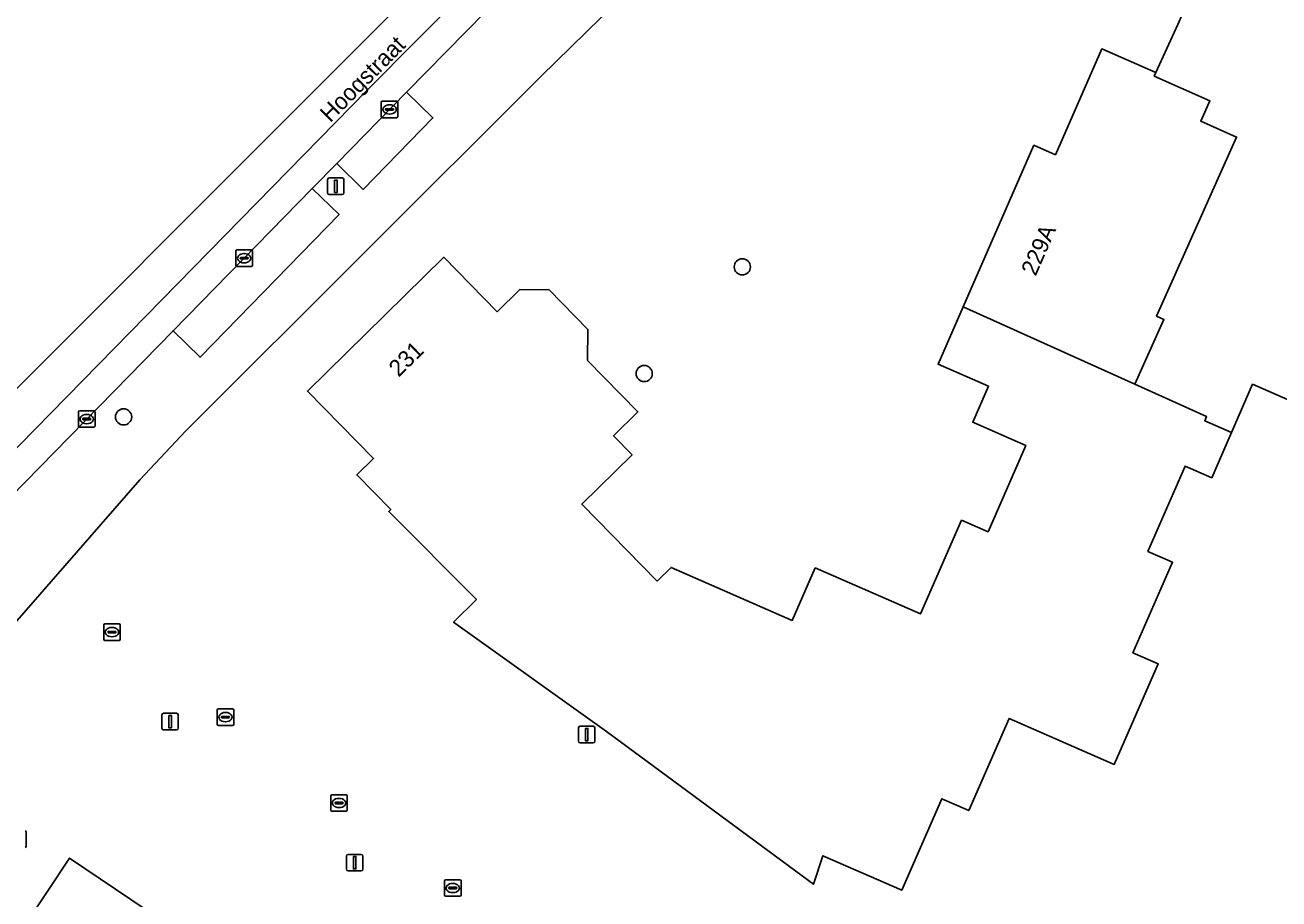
# Model space of a CAD drawing. Extents: x 160349 to 161355, y 381727 to 382854.
# Drawn here: x 160405.1 to 160480.7, y 382091.3 to 382144 of the extents above; entities that cross this region are included whole.
import ezdxf

# ---------------------------------------------------------------- set-up
doc = ezdxf.new("R2010")
doc.units = 0
for name, color, linetype in [('IMGEO_Boom', 7, 'Continuous'), ('IMGEO_Erf', 7, 'Continuous'), ('IMGEO_Kolk', 7, 'Continuous'), ('IMGEO_Lichtmast', 7, 'Continuous'), ('IMGEO_Openbare_ruimte_label', 7, 'Continuous'), ('IMGEO_Pand', 7, 'Continuous'), ('IMGEO_Pand_nummerreeks', 7, 'Continuous'), ('IMGEO_Parkeervlak_open', 7, 'Continuous'), ('IMGEO_Rijbaan_lokaal_gesloten', 7, 'Continuous'), ('IMGEO_Rijbaan_lokaal_open', 7, 'Continuous'), ('IMGEO_Voetpad_open', 7, 'Continuous')]:
    doc.layers.add(name, color=color, linetype=linetype)

msp = doc.modelspace()

# ---------------------------------------------------------------- linework, layer by layer
at = {"layer": 'IMGEO_Boom'}
for centre in [(160448.315, 382129.404), (160442.398, 382122.97), (160410.993, 382120.358)]:
    msp.add_circle(centre, 0.489, dxfattribs=at)
at = {"layer": 'IMGEO_Erf'}
for points in [[(160481.828, 382188.002), (160442.501, 382147.099), (160436.177, 382140.906), (160414.747, 382119.51), (160411.966, 382116.562), (160403.61, 382106.983), (160399.063, 382101.977), (160394.41, 382096.662), (160404.73, 382089.236), (160405.11, 382089.807), (160407.736, 382093.752), (160417.915, 382086.892), (160417.702, 382086.577), (160447.683, 382064.351), (160432.148, 382043.338)], [(160485.098, 382119.701), (160479.101, 382122.324), (160477.825, 382119.406), (160476.635, 382116.686), (160475.029, 382117.389), (160472.778, 382112.244), (160474.267, 382111.593), (160471.877, 382106.129), (160473.404, 382105.461), (160470.752, 382099.396), (160464.403, 382102.173), (160461.973, 382096.619), (160460.343, 382097.332), (160457.929, 382091.812), (160453.18, 382093.889), (160452.608, 382092.174), (160452.312, 382092.392), (160440.13, 382101.384), (160430.897, 382107.973), (160432.278, 382109.34), (160426.99, 382114.645), (160427.111, 382114.764), (160425.055, 382116.859), (160426.069, 382117.854), (160422.083, 382121.916), (160430.305, 382129.984), (160433.531, 382126.696), (160434.9, 382128.039), (160436.657, 382128.023), (160439.003, 382125.632), (160438.985, 382123.751), (160442.021, 382120.657), (160440.546, 382119.209), (160441.662, 382118.072), (160438.63, 382115.096), (160443.183, 382110.457), (160444.019, 382111.278), (160451.324, 382108.083), (160452.712, 382111.254), (160459.074, 382108.471), (160461.547, 382114.126), (160463.139, 382113.43), (160465.418, 382118.64), (160462.216, 382120.041), (160463.161, 382122.2), (160460.124, 382123.528), (160461.641, 382126.997), (160465.901, 382136.735), (160467.204, 382136.165), (160469.995, 382142.546), (160473.257, 382141.119), (160474.597, 382144.015)]]:
    msp.add_lwpolyline(points, dxfattribs=at)
at = {"layer": 'IMGEO_Kolk'}
for p, q in [((160426.538, 382138.474), (160426.538, 382139.326)), ((160426.613, 382139.4), (160427.465, 382139.4)), ((160427.026, 382139.18), (160427.051, 382139.18)), ((160427.539, 382139.326), (160427.539, 382138.474)), ((160427.465, 382138.4), (160426.613, 382138.4)), ((160426.797, 382138.894), (160426.797, 382138.906)), ((160427.235, 382138.857), (160426.837, 382138.857)), ((160426.84, 382138.943), (160427.238, 382138.943)), ((160427.049, 382138.62), (160427.024, 382138.62)), ((160427.281, 382138.906), (160427.281, 382138.894)), ((160417.765, 382129.497), (160417.765, 382130.349)), ((160417.84, 382130.423), (160418.692, 382130.423)), ((160418.253, 382130.203), (160418.278, 382130.203)), ((160418.766, 382130.349), (160418.766, 382129.497)), ((160418.692, 382129.423), (160417.84, 382129.423)), ((160418.024, 382129.917), (160418.024, 382129.929)), ((160418.462, 382129.88), (160418.064, 382129.88)), ((160418.067, 382129.966), (160418.465, 382129.966)), ((160418.276, 382129.643), (160418.251, 382129.643)), ((160418.508, 382129.929), (160418.508, 382129.917)), ((160408.269, 382119.801), (160408.269, 382120.653)), ((160408.344, 382120.727), (160409.196, 382120.727)), ((160408.528, 382120.221), (160408.528, 382120.233)), ((160408.571, 382120.27), (160408.969, 382120.27)), ((160408.757, 382120.507), (160408.782, 382120.507)), ((160409.012, 382120.233), (160409.012, 382120.221)), ((160409.27, 382120.653), (160409.27, 382119.801)), ((160409.196, 382119.727), (160408.344, 382119.727)), ((160408.966, 382120.184), (160408.568, 382120.184)), ((160408.78, 382119.947), (160408.755, 382119.947)), ((160409.792, 382106.952), (160409.792, 382107.804)), ((160409.867, 382107.878), (160410.719, 382107.878)), ((160410.051, 382107.372), (160410.051, 382107.384)), ((160410.094, 382107.421), (160410.492, 382107.421)), ((160410.28, 382107.658), (160410.305, 382107.658)), ((160410.535, 382107.384), (160410.535, 382107.372)), ((160410.793, 382107.804), (160410.793, 382106.952)), ((160410.719, 382106.878), (160409.867, 382106.878)), ((160410.489, 382107.335), (160410.091, 382107.335)), ((160410.303, 382107.098), (160410.278, 382107.098)), ((160416.637, 382101.827), (160416.637, 382102.679)), ((160416.712, 382102.753), (160417.564, 382102.753)), ((160416.896, 382102.247), (160416.896, 382102.259)), ((160417.334, 382102.21), (160416.936, 382102.21)), ((160416.939, 382102.296), (160417.337, 382102.296)), ((160417.125, 382102.533), (160417.15, 382102.533)), ((160417.38, 382102.259), (160417.38, 382102.247)), ((160417.638, 382102.679), (160417.638, 382101.827)), ((160417.564, 382101.753), (160416.712, 382101.753)), ((160417.148, 382101.973), (160417.123, 382101.973)), ((160423.564, 382097.574), (160424.416, 382097.574)), ((160423.489, 382096.648), (160423.489, 382097.5)), ((160423.748, 382097.068), (160423.748, 382097.08)), ((160424.186, 382097.031), (160423.788, 382097.031)), ((160423.791, 382097.117), (160424.189, 382097.117)), ((160424, 382096.794), (160423.975, 382096.794)), ((160423.977, 382097.354), (160424.002, 382097.354)), ((160424.232, 382097.08), (160424.232, 382097.068)), ((160424.49, 382097.5), (160424.49, 382096.648)), ((160424.416, 382096.574), (160423.564, 382096.574)), ((160405.125, 382095.316), (160405.125, 382094.464)), ((160430.349, 382091.521), (160430.349, 382092.373)), ((160430.424, 382092.447), (160431.276, 382092.447)), ((160431.35, 382092.373), (160431.35, 382091.521)), ((160430.608, 382091.941), (160430.608, 382091.953)), ((160431.046, 382091.904), (160430.648, 382091.904)), ((160430.651, 382091.99), (160431.049, 382091.99)), ((160430.86, 382091.667), (160430.835, 382091.667)), ((160430.837, 382092.227), (160430.862, 382092.227)), ((160431.092, 382091.953), (160431.092, 382091.941)), ((160431.276, 382091.447), (160430.424, 382091.447))]:
    msp.add_line(p, q, dxfattribs=at)
for points in [[(160426.538, 382138.474), (160426.538, 382139.326)], [(160426.613, 382139.4), (160427.465, 382139.4)], [(160427.539, 382139.326), (160427.539, 382138.474)], [(160427.465, 382138.4), (160426.613, 382138.4)], [(160417.765, 382129.497), (160417.765, 382130.349)], [(160417.84, 382130.423), (160418.692, 382130.423)], [(160418.766, 382130.349), (160418.766, 382129.497)], [(160418.692, 382129.423), (160417.84, 382129.423)], [(160408.269, 382119.801), (160408.269, 382120.653)], [(160408.344, 382120.727), (160409.196, 382120.727)], [(160409.27, 382120.653), (160409.27, 382119.801)], [(160409.196, 382119.727), (160408.344, 382119.727)], [(160409.792, 382106.952), (160409.792, 382107.804)], [(160409.867, 382107.878), (160410.719, 382107.878)], [(160410.793, 382107.804), (160410.793, 382106.952)], [(160410.719, 382106.878), (160409.867, 382106.878)], [(160416.637, 382101.827), (160416.637, 382102.679)], [(160416.712, 382102.753), (160417.564, 382102.753)], [(160417.638, 382102.679), (160417.638, 382101.827)], [(160417.564, 382101.753), (160416.712, 382101.753)], [(160423.564, 382097.574), (160424.416, 382097.574)], [(160423.489, 382096.648), (160423.489, 382097.5)], [(160424.49, 382097.5), (160424.49, 382096.648)], [(160424.416, 382096.574), (160423.564, 382096.574)], [(160405.125, 382095.316), (160405.125, 382094.464)], [(160430.349, 382091.521), (160430.349, 382092.373)], [(160430.424, 382092.447), (160431.276, 382092.447)], [(160431.35, 382092.373), (160431.35, 382091.521)], [(160431.276, 382091.447), (160430.424, 382091.447)]]:
    msp.add_lwpolyline(points, dxfattribs=at)
for centre, radius, start, end in [((160426.615, 382139.324), 0.0765, 91.55205, 178.44795), ((160426.615, 382139.324), 0.0765, 91.55205, 178.44795), ((160427.463, 382139.324), 0.0765, 1.55205, 88.44795), ((160427.463, 382139.324), 0.0765, 1.55205, 88.44795), ((160426.615, 382138.476), 0.0765, 181.55205, 268.44795), ((160426.615, 382138.476), 0.0765, 181.55205, 268.44795), ((160426.837, 382138.903), 0.0403, 85.87752, 175.75265), ((160426.834, 382138.893), 0.0366, 178.93798, 274.71019), ((160427.238, 382138.9), 0.043, 264.86636, 352.45326), ((160427.242, 382138.905), 0.0386, 1.73085, 96.63898), ((160427.463, 382138.476), 0.0765, 271.55205, 358.44795), ((160427.463, 382138.476), 0.0765, 271.55205, 358.44795), ((160417.842, 382130.347), 0.0765, 91.55205, 178.44795), ((160417.842, 382130.347), 0.0765, 91.55205, 178.44795), ((160418.69, 382130.347), 0.0765, 1.55205, 88.44795), ((160418.69, 382130.347), 0.0765, 1.55205, 88.44795), ((160417.842, 382129.499), 0.0765, 181.55205, 268.44795), ((160417.842, 382129.499), 0.0765, 181.55205, 268.44795), ((160418.064, 382129.926), 0.0403, 85.87752, 175.75265), ((160418.061, 382129.916), 0.0366, 178.93798, 274.71019), ((160418.465, 382129.923), 0.043, 264.86636, 352.45326), ((160418.469, 382129.928), 0.0386, 1.73085, 96.63898), ((160418.69, 382129.499), 0.0765, 271.55205, 358.44795), ((160418.69, 382129.499), 0.0765, 271.55205, 358.44795), ((160408.346, 382120.651), 0.0765, 91.55205, 178.44795), ((160408.346, 382120.651), 0.0765, 91.55205, 178.44795), ((160408.568, 382120.23), 0.0403, 85.87752, 175.75265), ((160408.973, 382120.232), 0.0386, 1.73085, 96.63898), ((160409.194, 382120.651), 0.0765, 1.55205, 88.44795), ((160409.194, 382120.651), 0.0765, 1.55205, 88.44795), ((160408.346, 382119.803), 0.0765, 181.55205, 268.44795), ((160408.346, 382119.803), 0.0765, 181.55205, 268.44795), ((160408.565, 382120.22), 0.0366, 178.93798, 274.71019), ((160408.969, 382120.227), 0.043, 264.86636, 352.45326), ((160409.194, 382119.803), 0.0765, 271.55205, 358.44795), ((160409.194, 382119.803), 0.0765, 271.55205, 358.44795), ((160409.869, 382107.802), 0.0765, 91.55205, 178.44795), ((160409.869, 382107.802), 0.0765, 91.55205, 178.44795), ((160410.091, 382107.381), 0.0403, 85.87752, 175.75265), ((160410.496, 382107.383), 0.0386, 1.73085, 96.63898), ((160410.717, 382107.802), 0.0765, 1.55205, 88.44795), ((160410.717, 382107.802), 0.0765, 1.55205, 88.44795), ((160409.869, 382106.954), 0.0765, 181.55205, 268.44795), ((160409.869, 382106.954), 0.0765, 181.55205, 268.44795), ((160410.088, 382107.371), 0.0366, 178.93798, 274.71019), ((160410.492, 382107.378), 0.043, 264.86636, 352.45326), ((160410.717, 382106.954), 0.0765, 271.55205, 358.44795), ((160410.717, 382106.954), 0.0765, 271.55205, 358.44795), ((160416.714, 382102.677), 0.0765, 91.55205, 178.44795), ((160416.714, 382102.677), 0.0765, 91.55205, 178.44795), ((160416.936, 382102.256), 0.0403, 85.87752, 175.75265), ((160416.933, 382102.246), 0.0366, 178.93798, 274.71019), ((160417.337, 382102.253), 0.043, 264.86636, 352.45326), ((160417.341, 382102.258), 0.0386, 1.73085, 96.63898), ((160417.562, 382102.677), 0.0765, 1.55205, 88.44795), ((160417.562, 382102.677), 0.0765, 1.55205, 88.44795), ((160416.714, 382101.829), 0.0765, 181.55205, 268.44795), ((160416.714, 382101.829), 0.0765, 181.55205, 268.44795), ((160417.562, 382101.829), 0.0765, 271.55205, 358.44795), ((160417.562, 382101.829), 0.0765, 271.55205, 358.44795), ((160423.566, 382097.498), 0.0765, 91.55205, 178.44795), ((160423.566, 382097.498), 0.0765, 91.55205, 178.44795), ((160424.414, 382097.498), 0.0765, 1.55205, 88.44795), ((160424.414, 382097.498), 0.0765, 1.55205, 88.44795), ((160423.788, 382097.077), 0.0403, 85.87752, 175.75265), ((160423.785, 382097.067), 0.0366, 178.93798, 274.71019), ((160424.189, 382097.074), 0.043, 264.86636, 352.45326), ((160424.193, 382097.079), 0.0386, 1.73085, 96.63898), ((160423.566, 382096.65), 0.0765, 181.55205, 268.44795), ((160423.566, 382096.65), 0.0765, 181.55205, 268.44795), ((160424.414, 382096.65), 0.0765, 271.55205, 358.44795), ((160424.414, 382096.65), 0.0765, 271.55205, 358.44795), ((160405.049, 382095.314), 0.0765, 1.55205, 88.44795), ((160405.049, 382095.314), 0.0765, 1.55205, 88.44795), ((160405.049, 382094.466), 0.0765, 271.55205, 358.44795), ((160405.049, 382094.466), 0.0765, 271.55205, 358.44795), ((160430.426, 382092.371), 0.0765, 91.55205, 178.44795), ((160430.426, 382092.371), 0.0765, 91.55205, 178.44795), ((160431.274, 382092.371), 0.0765, 1.55205, 88.44795), ((160431.274, 382092.371), 0.0765, 1.55205, 88.44795), ((160430.426, 382091.523), 0.0765, 181.55205, 268.44795), ((160430.426, 382091.523), 0.0765, 181.55205, 268.44795), ((160430.648, 382091.95), 0.0403, 85.87752, 175.75265), ((160430.645, 382091.94), 0.0366, 178.93798, 274.71019), ((160431.049, 382091.947), 0.043, 264.86636, 352.45326), ((160431.053, 382091.952), 0.0386, 1.73085, 96.63898), ((160431.274, 382091.523), 0.0765, 271.55205, 358.44795), ((160431.274, 382091.523), 0.0765, 271.55205, 358.44795)]:
    msp.add_arc(centre, radius, start, end, dxfattribs=at)
for centre, major_axis, ratio, start_param, end_param in [((160427.025, 382138.9), (-0.387, 0.002), 0.722429, 4.712389, 7.853982), ((160427.05, 382138.9), (-0.39, 0.002), 0.717154, 1.570796, 4.712389), ((160418.252, 382129.923), (-0.387, 0.002), 0.722429, 4.712389, 7.853982), ((160418.277, 382129.923), (-0.39, 0.002), 0.717154, 1.570796, 4.712389), ((160408.756, 382120.227), (-0.387, 0.002), 0.722429, 4.712389, 7.853982), ((160408.781, 382120.227), (-0.39, 0.002), 0.717154, 1.570796, 4.712389), ((160410.279, 382107.378), (-0.387, 0.002), 0.722429, 4.712389, 7.853982), ((160410.304, 382107.378), (-0.39, 0.002), 0.717154, 1.570796, 4.712389), ((160417.124, 382102.253), (-0.387, 0.002), 0.722429, 4.712389, 7.853982), ((160417.149, 382102.253), (-0.39, 0.002), 0.717154, 1.570796, 4.712389), ((160423.976, 382097.074), (-0.387, 0.002), 0.722429, 4.712389, 7.853982), ((160424.001, 382097.074), (-0.39, 0.002), 0.717154, 1.570796, 4.712389), ((160430.836, 382091.947), (-0.387, 0.002), 0.722429, 4.712389, 7.853982), ((160430.861, 382091.947), (-0.39, 0.002), 0.717154, 1.570796, 4.712389)]:
    msp.add_ellipse(centre, major_axis=major_axis, ratio=ratio, start_param=start_param, end_param=end_param, dxfattribs=at)
at = {"layer": 'IMGEO_Lichtmast'}
for p, q in [((160423.298, 382133.864), (160423.298, 382134.664)), ((160423.298, 382134.664), (160423.298, 382133.864)), ((160423.398, 382134.764), (160424.188, 382134.764)), ((160424.188, 382134.764), (160423.398, 382134.764)), ((160424.288, 382134.664), (160424.288, 382133.864)), ((160424.288, 382133.864), (160424.288, 382134.664)), ((160424.188, 382133.764), (160423.398, 382133.764)), ((160423.398, 382133.764), (160424.188, 382133.764)), ((160413.304, 382101.581), (160413.304, 382102.381)), ((160413.304, 382102.381), (160413.304, 382101.581)), ((160413.404, 382102.481), (160414.194, 382102.481)), ((160414.194, 382102.481), (160413.404, 382102.481)), ((160414.294, 382102.381), (160414.294, 382101.581)), ((160414.294, 382101.581), (160414.294, 382102.381)), ((160414.194, 382101.481), (160413.404, 382101.481)), ((160413.404, 382101.481), (160414.194, 382101.481)), ((160438.434, 382100.8), (160438.434, 382101.6)), ((160438.434, 382101.6), (160438.434, 382100.8)), ((160438.534, 382101.7), (160439.324, 382101.7)), ((160439.324, 382101.7), (160438.534, 382101.7)), ((160439.424, 382101.6), (160439.424, 382100.8)), ((160439.424, 382100.8), (160439.424, 382101.6)), ((160439.324, 382100.7), (160438.534, 382100.7)), ((160438.534, 382100.7), (160439.324, 382100.7)), ((160424.436, 382093.075), (160424.436, 382093.875)), ((160424.436, 382093.875), (160424.436, 382093.075)), ((160424.536, 382093.975), (160425.326, 382093.975)), ((160425.326, 382093.975), (160424.536, 382093.975)), ((160425.426, 382093.875), (160425.426, 382093.075)), ((160425.426, 382093.075), (160425.426, 382093.875)), ((160425.326, 382092.975), (160424.536, 382092.975)), ((160424.536, 382092.975), (160425.326, 382092.975))]:
    msp.add_line(p, q, dxfattribs=at)
for points in [[(160423.718, 382134.639), (160423.868, 382134.639), (160423.868, 382133.889), (160423.718, 382133.889), (160423.718, 382134.639)], [(160413.724, 382102.356), (160413.874, 382102.356), (160413.874, 382101.606), (160413.724, 382101.606), (160413.724, 382102.356)], [(160438.854, 382101.575), (160439.004, 382101.575), (160439.004, 382100.825), (160438.854, 382100.825), (160438.854, 382101.575)], [(160424.856, 382093.85), (160425.006, 382093.85), (160425.006, 382093.1), (160424.856, 382093.1), (160424.856, 382093.85)]]:
    msp.add_lwpolyline(points, dxfattribs=at)
for centre, start, end in [((160423.398, 382134.664), 90, 180), ((160423.398, 382134.664), 90, 180), ((160424.188, 382134.664), 0, 90), ((160424.188, 382134.664), 360, 90), ((160423.398, 382133.864), 180, 270), ((160423.398, 382133.864), 180, 270), ((160424.188, 382133.864), 270, 0), ((160424.188, 382133.864), 270, 0), ((160413.404, 382102.381), 90, 180), ((160413.404, 382102.381), 90, 180), ((160414.194, 382102.381), 0, 90), ((160414.194, 382102.381), 360, 90), ((160413.404, 382101.581), 180, 270), ((160413.404, 382101.581), 180, 270), ((160414.194, 382101.581), 270, 0), ((160414.194, 382101.581), 270, 0), ((160438.534, 382101.6), 90, 180), ((160438.534, 382101.6), 90, 180), ((160439.324, 382101.6), 0, 90), ((160439.324, 382101.6), 360, 90), ((160438.534, 382100.8), 180, 270), ((160438.534, 382100.8), 180, 270), ((160439.324, 382100.8), 270, 0), ((160439.324, 382100.8), 270, 0), ((160424.536, 382093.875), 90, 180), ((160424.536, 382093.875), 90, 180), ((160425.326, 382093.875), 0, 90), ((160425.326, 382093.875), 360, 90), ((160424.536, 382093.075), 180, 270), ((160424.536, 382093.075), 180, 270), ((160425.326, 382093.075), 270, 0), ((160425.326, 382093.075), 270, 0)]:
    msp.add_arc(centre, 0.1, start, end, dxfattribs=at)
at = {"layer": 'IMGEO_Pand'}
for points in [[(160494.77, 382158.105), (160478.523, 382165.202), (160474.2, 382155.306), (160478.68, 382153.35), (160474.597, 382144.015), (160473.257, 382141.119), (160473.163, 382140.909), (160476.519, 382139.409), (160475.974, 382138.19), (160478.129, 382137.227), (160473.306, 382126.435), (160473.746, 382126.238), (160471.998, 382122.328), (160476.32, 382120.38), (160476.21, 382120.12), (160477.825, 382119.406), (160479.101, 382122.324), (160485.098, 382119.701)], [(160417.915, 382086.892), (160407.736, 382093.752), (160405.11, 382089.807)]]:
    msp.add_lwpolyline(points, dxfattribs=at)
for points in [[(160473.257, 382141.119), (160469.995, 382142.546), (160467.204, 382136.165), (160465.901, 382136.735), (160461.641, 382126.997), (160471.998, 382122.328), (160473.746, 382126.238), (160473.306, 382126.435), (160478.129, 382137.227), (160475.974, 382138.19), (160476.519, 382139.409), (160473.163, 382140.909)], [(160477.825, 382119.406), (160476.21, 382120.12), (160476.32, 382120.38), (160471.998, 382122.328), (160461.641, 382126.997), (160460.124, 382123.528), (160463.161, 382122.2), (160462.216, 382120.041), (160465.418, 382118.64), (160463.139, 382113.43), (160461.547, 382114.126), (160459.074, 382108.471), (160452.712, 382111.254), (160451.324, 382108.083), (160444.019, 382111.278), (160443.183, 382110.457), (160438.63, 382115.096), (160441.662, 382118.072), (160440.546, 382119.209), (160442.021, 382120.657), (160438.985, 382123.751), (160439.003, 382125.632), (160436.657, 382128.023), (160434.9, 382128.039), (160433.531, 382126.696), (160430.305, 382129.984), (160422.083, 382121.916), (160426.069, 382117.854), (160425.055, 382116.859), (160427.111, 382114.764), (160426.99, 382114.645), (160432.278, 382109.34), (160430.897, 382107.973), (160440.13, 382101.384), (160452.312, 382092.392), (160452.608, 382092.174), (160453.18, 382093.889), (160457.929, 382091.812), (160460.343, 382097.332), (160461.973, 382096.619), (160464.403, 382102.173), (160470.752, 382099.396), (160473.404, 382105.461), (160471.877, 382106.129), (160474.267, 382111.593), (160472.778, 382112.244), (160475.029, 382117.389), (160476.635, 382116.686)]]:
    msp.add_lwpolyline(points, close=True, dxfattribs=at)
at = {"layer": 'IMGEO_Parkeervlak_open'}
for points in [[(160428.067, 382139.946), (160423.857, 382135.644), (160425.455, 382134.069), (160429.654, 382138.383)], [(160423.991, 382132.564), (160422.374, 382134.126), (160413.982, 382125.549), (160415.612, 382123.955)]]:
    msp.add_lwpolyline(points, close=True, dxfattribs=at)
at = {"layer": 'IMGEO_Rijbaan_lokaal_gesloten'}
for points in [[(160482.965, 382197.347), (160452.104, 382166.578), (160446.775, 382161.263), (160431.731, 382146.162), (160425.683, 382140.065), (160396.112, 382109.878), (160394.197, 382107.923)], [(160397.007, 382108.218), (160413.982, 382125.549), (160422.374, 382134.126), (160423.857, 382135.644), (160428.067, 382139.946), (160432.845, 382144.808), (160437.507, 382149.466), (160441.753, 382153.708), (160443.24, 382155.193), (160460.462, 382172.382), (160464.853, 382176.761)]]:
    msp.add_lwpolyline(points, dxfattribs=at)
at = {"layer": 'IMGEO_Rijbaan_lokaal_open'}
msp.add_lwpolyline([(160394.184, 382111.721), (160396.112, 382109.878), (160425.683, 382140.065), (160431.731, 382146.162), (160430.168, 382147.718)], close=True, dxfattribs=at)
at = {"layer": 'IMGEO_Voetpad_open'}
for points in [[(160381.127, 382058.365), (160386.161, 382062.607), (160385.211, 382064.753), (160383.638, 382066.55), (160383.352, 382068.809), (160382.372, 382070.877), (160382.897, 382073.161), (160382.568, 382075.516), (160383.693, 382077.527), (160384.068, 382079.878), (160385.674, 382081.443), (160387.034, 382083.29), (160385.405, 382084.474), (160394.41, 382096.662), (160399.063, 382101.977), (160403.61, 382106.983), (160411.966, 382116.562), (160414.747, 382119.51), (160436.177, 382140.906), (160442.501, 382147.099), (160481.828, 382188.002)], [(160432.845, 382144.808), (160428.067, 382139.946), (160429.654, 382138.383), (160425.455, 382134.069), (160423.857, 382135.644), (160422.374, 382134.126), (160423.991, 382132.564), (160415.612, 382123.955), (160413.982, 382125.549), (160397.007, 382108.218)]]:
    msp.add_lwpolyline(points, dxfattribs=at)

# ---------------------------------------------------------------- texts
at = {"layer": 'IMGEO_Openbare_ruimte_label'}
msp.add_text('Hoogstraat', height=1, rotation=45.16208, dxfattribs=at).set_placement((160423.455, 382138.068))
at = {"layer": 'IMGEO_Pand_nummerreeks'}
for s, rotation, p in [('229A', 66.36044, (160466.011, 382128.804)), ('231', 44.45836, (160427.588, 382122.723))]:
    msp.add_text(s, height=1, rotation=rotation, dxfattribs=at).set_placement(p)

doc.saveas('drawing.dxf')
